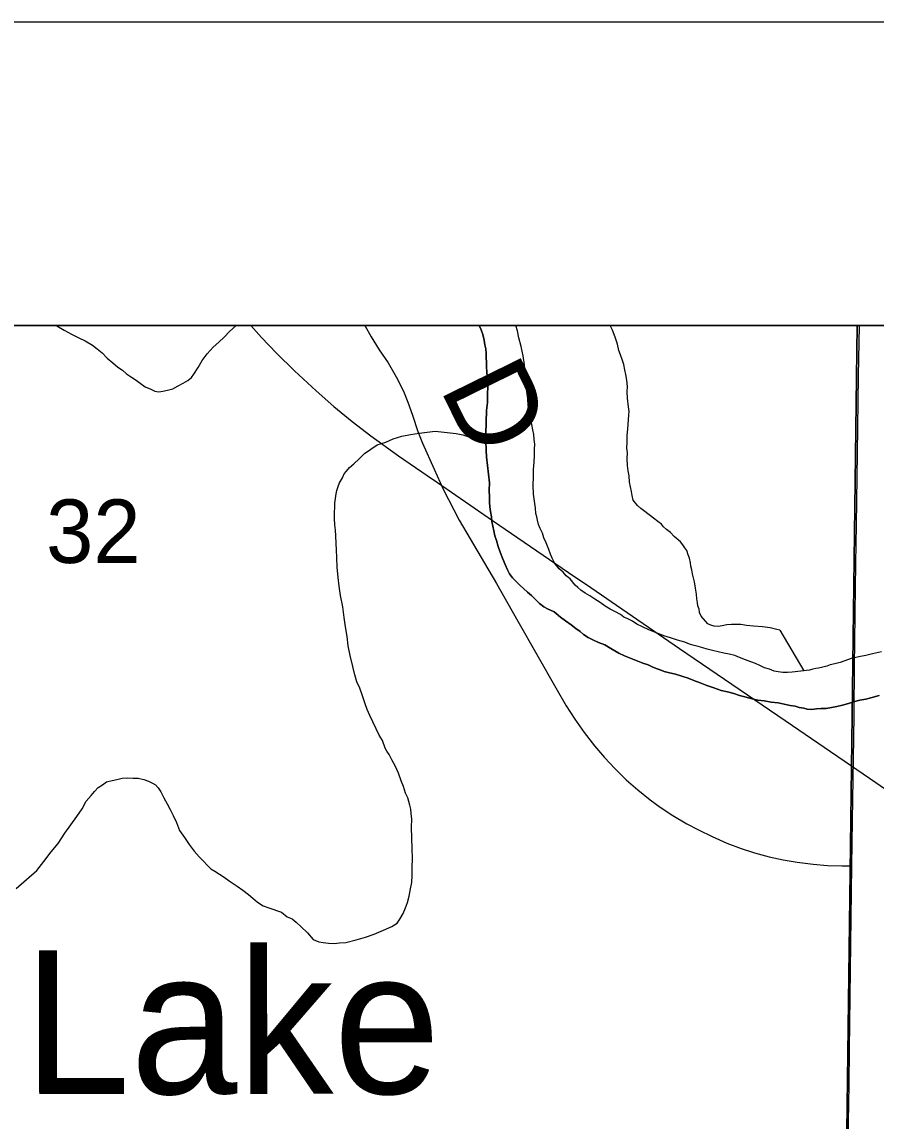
# Model space of a CAD drawing. Extents: x 2.4 to 73.1, y 4.5 to 25.6.
# Drawn here: x 46.8739 to 47.1552, y 24.643 to 25.0051 of the extents above; entities that cross this region are included whole.
import ezdxf

# ---------------------------------------------------------------- set-up
doc = ezdxf.new("R2010")
doc.units = 0
for name, color, linetype in [('GM_X_County_Road', 7, 'Continuous'), ('GM_X_County_Road_Text', 7, 'Continuous'), ('GM_X_Interchange_Ramps', 7, 'Continuous'), ('GM_X_Major_River', 7, 'Continuous'), ('GM_X_Minor_Lake_Text', 7, 'Continuous'), ('GM_X_Minor_River', 7, 'Continuous'), ('GM_X_Section_Text', 7, 'Continuous'), ('GM_X_State_Route', 7, 'Continuous'), ('GM_X_US_Shield', 7, 'Continuous'), ('SH_Cut_Line', 7, 'Continuous'), ('SH_Data', 7, 'Continuous')]:
    doc.layers.add(name, color=color, linetype=linetype)

msp = doc.modelspace()

# ---------------------------------------------------------------- linework, layer by layer
at = {"layer": 'GM_X_County_Road'}
for points in [[(46.98681, 24.90511), (46.98888, 24.9014), (46.99156, 24.89708), (46.99455, 24.89276), (46.99716, 24.88821), (46.99955, 24.88352), (47.00097, 24.87987), (47.00254, 24.87562), (47.00426, 24.87014), (47.00581, 24.86633), (47.00962, 24.85779), (47.0126, 24.85119), (47.01794, 24.84099), (47.02154, 24.83481), (47.02628, 24.82679), (47.03019, 24.82008), (47.03728, 24.80767), (47.04969, 24.78575), (47.05317, 24.77984), (47.05602, 24.77538), (47.05907, 24.77103), (47.06249, 24.76658), (47.06573, 24.76277), (47.06915, 24.75913), (47.07295, 24.75544), (47.07671, 24.75214), (47.08085, 24.74882), (47.08413, 24.74643), (47.08831, 24.74368), (47.09287, 24.74097), (47.09671, 24.7389), (47.10121, 24.73672), (47.10607, 24.73459), (47.11073, 24.73281), (47.11519, 24.73136), (47.12001, 24.73004), (47.12458, 24.72902), (47.12923, 24.72824), (47.13454, 24.7276), (47.13922, 24.72724), (47.14391, 24.72704), (47.14721, 24.72706)], [(47.14822, 24.80043), (47.14836, 24.81049), (47.14857, 24.82665), (47.14878, 24.83939), (47.14908, 24.86301), (47.14941, 24.88849), (47.14971, 24.90511)], [(47.14721, 24.72706), (47.14739, 24.74212), (47.14788, 24.76916), (47.14794, 24.77693), (47.14812, 24.7934), (47.14822, 24.80043)], [(47.14541, 24.58733), (47.14542, 24.58783), (47.14544, 24.58951), (47.14562, 24.60505), (47.14611, 24.64266), (47.14631, 24.65509), (47.14644, 24.66659), (47.14701, 24.7101), (47.14721, 24.72706)]]:
    msp.add_lwpolyline(points, dxfattribs=at)
at = {"layer": 'GM_X_Interchange_Ramps'}
msp.add_lwpolyline([(48.75853, 24.90511), (46.12189, 24.90511)], dxfattribs=at)
at = {"layer": 'GM_X_Major_River'}
for points in [[(47.02446, 24.90511), (47.02513, 24.90369), (47.02566, 24.90216), (47.02618, 24.90025), (47.02634, 24.89872), (47.02668, 24.89739), (47.02683, 24.89586), (47.02681, 24.89472), (47.02695, 24.89282), (47.02691, 24.89149), (47.02706, 24.88978), (47.02719, 24.88731), (47.02732, 24.88502), (47.02726, 24.88237), (47.02719, 24.87971), (47.02693, 24.87706), (47.02674, 24.86947), (47.02669, 24.86719), (47.02679, 24.86396), (47.02693, 24.86186)], [(47.02693, 24.86186), (47.02679, 24.86396), (47.02669, 24.86719), (47.02674, 24.86947), (47.02693, 24.87706), (47.02719, 24.87971), (47.02726, 24.88237), (47.02732, 24.88502), (47.02719, 24.88731), (47.02706, 24.88978), (47.02691, 24.89149), (47.02695, 24.89282), (47.02681, 24.89472), (47.02683, 24.89586), (47.02668, 24.89739), (47.02634, 24.89872), (47.02618, 24.90025), (47.02566, 24.90216), (47.02513, 24.90369), (47.02446, 24.90511)], [(47.04265, 24.86754), (47.0425, 24.86925), (47.04216, 24.87078), (47.04182, 24.8725), (47.04149, 24.87422), (47.04098, 24.87689), (47.04065, 24.8788), (47.04052, 24.88108), (47.0402, 24.88337), (47.04007, 24.88603), (47.03976, 24.88889), (47.03947, 24.89212), (47.03897, 24.89517), (47.03829, 24.89823), (47.0376, 24.9011), (47.03709, 24.90339), (47.03656, 24.90511)], [(47.04265, 24.86754), (47.0425, 24.86925), (47.04216, 24.87078), (47.04182, 24.8725), (47.04149, 24.87422), (47.04098, 24.87689), (47.04065, 24.8788), (47.04052, 24.88108), (47.0402, 24.88337), (47.04007, 24.88603), (47.03976, 24.88889), (47.03947, 24.89212), (47.03897, 24.89517), (47.03829, 24.89823), (47.0376, 24.9011), (47.03709, 24.90339), (47.03656, 24.90511)], [(47.15695, 24.79759), (47.15408, 24.7969), (47.15179, 24.79639), (47.15007, 24.79605), (47.14855, 24.79571), (47.14702, 24.79537), (47.14491, 24.79467), (47.14338, 24.79413), (47.14165, 24.79361), (47.14013, 24.79327), (47.13898, 24.79292), (47.13764, 24.79257), (47.1363, 24.79223), (47.13535, 24.79206), (47.13439, 24.79189), (47.13325, 24.79154), (47.12753, 24.79093), (47.12601, 24.79078), (47.12449, 24.79082), (47.12298, 24.79105), (47.12165, 24.79127), (47.12015, 24.79188), (47.11845, 24.7923), (47.11695, 24.7931), (47.11545, 24.79371), (47.11394, 24.79431), (47.11225, 24.79493), (47.11018, 24.79574), (47.10867, 24.79635), (47.10678, 24.79678), (47.10509, 24.7972), (47.1032, 24.79763), (47.10131, 24.79806), (47.09961, 24.79848), (47.0981, 24.7989), (47.09659, 24.79931), (47.09527, 24.79973), (47.09376, 24.80015), (47.09226, 24.80076), (47.08981, 24.80139), (47.08755, 24.8022), (47.08528, 24.80283), (47.08284, 24.80384), (47.0804, 24.80486), (47.07833, 24.80586), (47.07645, 24.80666), (47.07496, 24.80765), (47.07346, 24.80845), (47.07214, 24.80905), (47.07102, 24.80984), (47.06915, 24.81084), (47.06765, 24.81164), (47.06597, 24.81263), (47.06429, 24.81381), (47.06261, 24.81499), (47.06092, 24.81599), (47.05943, 24.81697), (47.05793, 24.81796), (47.057, 24.81875), (47.05607, 24.81953), (47.05442, 24.82166), (47.05311, 24.82264), (47.05219, 24.82381), (47.05089, 24.82498), (47.04941, 24.82673), (47.04851, 24.82846), (47.04797, 24.8298), (47.04744, 24.83133), (47.04654, 24.83345), (47.04583, 24.83517), (47.0453, 24.83671), (47.04457, 24.83824), (47.04404, 24.83959), (47.04369, 24.84093), (47.04353, 24.84207), (47.04318, 24.84322), (47.04303, 24.84493), (47.04271, 24.84722), (47.04239, 24.84951), (47.04227, 24.85255), (47.04234, 24.8552), (47.0424, 24.85767), (47.04265, 24.86013), (47.04271, 24.86241), (47.04276, 24.86431), (47.0428, 24.86602), (47.04265, 24.86754)], [(47.15695, 24.79759), (47.15408, 24.7969), (47.15179, 24.79639), (47.15007, 24.79605), (47.14855, 24.79571), (47.14702, 24.79537), (47.14491, 24.79467), (47.14338, 24.79413), (47.14165, 24.79361), (47.14013, 24.79327), (47.13898, 24.79292), (47.13764, 24.79257), (47.1363, 24.79223), (47.13535, 24.79206), (47.13439, 24.79189), (47.13325, 24.79154), (47.12753, 24.79093), (47.12601, 24.79078), (47.12449, 24.79082), (47.12298, 24.79105), (47.12165, 24.79127), (47.12015, 24.79188), (47.11845, 24.7923), (47.11695, 24.7931), (47.11545, 24.79371), (47.11394, 24.79431), (47.11225, 24.79493), (47.11018, 24.79574), (47.10867, 24.79635), (47.10678, 24.79678), (47.10509, 24.7972), (47.1032, 24.79763), (47.10131, 24.79806), (47.09961, 24.79848), (47.0981, 24.7989), (47.09659, 24.79931), (47.09527, 24.79973), (47.09376, 24.80015), (47.09226, 24.80076), (47.08981, 24.80139), (47.08755, 24.8022), (47.08528, 24.80283), (47.08284, 24.80384), (47.0804, 24.80486), (47.07833, 24.80586), (47.07645, 24.80666), (47.07496, 24.80765), (47.07346, 24.80845), (47.07214, 24.80905), (47.07102, 24.80984), (47.06915, 24.81084), (47.06765, 24.81164), (47.06597, 24.81263), (47.06429, 24.81381), (47.06261, 24.81499), (47.06092, 24.81599), (47.05943, 24.81697), (47.05793, 24.81796), (47.057, 24.81875), (47.05607, 24.81953), (47.05442, 24.82166), (47.05311, 24.82264), (47.05219, 24.82381), (47.05089, 24.82498), (47.04941, 24.82673), (47.04851, 24.82846), (47.04797, 24.8298), (47.04744, 24.83133), (47.04654, 24.83345), (47.04583, 24.83517), (47.0453, 24.83671), (47.04457, 24.83824), (47.04404, 24.83959), (47.04369, 24.84093), (47.04353, 24.84207), (47.04318, 24.84322), (47.04303, 24.84493), (47.04271, 24.84722), (47.04239, 24.84951), (47.04227, 24.85255), (47.04234, 24.8552), (47.0424, 24.85767), (47.04265, 24.86013), (47.04271, 24.86241), (47.04276, 24.86431), (47.0428, 24.86602), (47.04265, 24.86754)], [(47.02693, 24.86186), (47.02724, 24.85901), (47.02755, 24.85615), (47.02786, 24.8533), (47.0278, 24.85083), (47.02793, 24.84854), (47.02789, 24.84684), (47.02804, 24.84531), (47.02819, 24.84379), (47.02853, 24.84207), (47.02868, 24.84055), (47.02902, 24.83902), (47.02936, 24.83749), (47.0297, 24.83578), (47.03023, 24.83424), (47.03075, 24.83233), (47.03146, 24.83041), (47.03217, 24.8285), (47.03307, 24.82638), (47.03379, 24.82466), (47.03451, 24.82331), (47.03543, 24.82196), (47.03673, 24.82078), (47.03784, 24.81961), (47.04044, 24.81727), (47.04174, 24.8161), (47.04434, 24.81356), (47.04583, 24.81238), (47.04695, 24.81179), (47.04921, 24.81078), (47.05125, 24.80902), (47.05293, 24.80783), (47.0548, 24.80646), (47.05628, 24.80528), (47.05778, 24.80429), (47.05889, 24.80331), (47.06039, 24.80233), (47.06189, 24.80153), (47.06377, 24.80072), (47.06584, 24.79991), (47.0679, 24.79872), (47.07052, 24.79713), (47.0724, 24.79632), (47.07841, 24.79389), (47.08011, 24.79328), (47.08142, 24.79267), (47.08274, 24.79207), (47.08405, 24.79166), (47.08537, 24.79106), (47.08669, 24.79083), (47.08915, 24.7902), (47.09122, 24.78958), (47.09329, 24.78895), (47.09517, 24.78815), (47.09724, 24.78733), (47.0995, 24.78652), (47.10176, 24.7857), (47.10421, 24.78488), (47.10629, 24.78444), (47.10836, 24.78382), (47.11024, 24.7832), (47.11194, 24.78278), (47.1144, 24.78215), (47.11628, 24.78172), (47.11837, 24.78148), (47.12064, 24.78104), (47.12291, 24.78079), (47.12499, 24.78036), (47.12688, 24.77993), (47.12858, 24.7797), (47.1299, 24.77929), (47.13141, 24.77906), (47.13254, 24.77865), (47.13406, 24.77861), (47.13559, 24.77876), (47.13711, 24.77891), (47.13882, 24.77887), (47.14053, 24.7792), (47.14225, 24.77954), (47.14416, 24.78006), (47.14608, 24.78058), (47.1478, 24.78111), (47.1499, 24.78162), (47.15181, 24.78196), (47.15353, 24.78248), (47.15621, 24.78317)], [(47.15621, 24.78317), (47.15353, 24.78248), (47.15181, 24.78196), (47.1499, 24.78162), (47.1478, 24.78111), (47.14608, 24.78058), (47.14416, 24.78006), (47.14225, 24.77954), (47.14053, 24.7792), (47.13882, 24.77887), (47.13711, 24.77891), (47.13559, 24.77876), (47.13406, 24.77861), (47.13254, 24.77865), (47.13141, 24.77906), (47.1299, 24.77929), (47.12858, 24.7797), (47.12688, 24.77993), (47.12499, 24.78036), (47.12291, 24.78079), (47.12064, 24.78104), (47.11837, 24.78148), (47.11628, 24.78172), (47.1144, 24.78215), (47.11194, 24.78278), (47.11024, 24.7832), (47.10836, 24.78382), (47.10629, 24.78444), (47.10421, 24.78488), (47.10176, 24.7857), (47.0995, 24.78652), (47.09724, 24.78733), (47.09517, 24.78815), (47.09329, 24.78895), (47.09122, 24.78958), (47.08915, 24.7902), (47.08669, 24.79083), (47.08537, 24.79106), (47.08405, 24.79166), (47.08274, 24.79207), (47.08142, 24.79267), (47.08011, 24.79328), (47.07841, 24.79389), (47.0724, 24.79632), (47.07052, 24.79713), (47.0679, 24.79872), (47.06584, 24.79991), (47.06377, 24.80072), (47.06189, 24.80153), (47.06039, 24.80233), (47.05889, 24.80331), (47.05778, 24.80429), (47.05628, 24.80528), (47.0548, 24.80646), (47.05293, 24.80783), (47.05125, 24.80902), (47.04921, 24.81078), (47.04695, 24.81179), (47.04583, 24.81238), (47.04434, 24.81356), (47.04174, 24.8161), (47.04044, 24.81727), (47.03784, 24.81961), (47.03673, 24.82078), (47.03543, 24.82196), (47.03451, 24.82331), (47.03379, 24.82466), (47.03307, 24.82638), (47.03217, 24.8285), (47.03146, 24.83041), (47.03075, 24.83233), (47.03023, 24.83424), (47.0297, 24.83578), (47.02936, 24.83749), (47.02902, 24.83902), (47.02868, 24.84055), (47.02853, 24.84207), (47.02819, 24.84379), (47.02804, 24.84531), (47.02789, 24.84684), (47.02793, 24.84854), (47.0278, 24.85083), (47.02786, 24.8533), (47.02755, 24.85615), (47.02724, 24.85901), (47.02693, 24.86186)]]:
    msp.add_lwpolyline(points, dxfattribs=at)
at = {"layer": 'GM_X_Minor_River'}
for points in [[(46.88518, 24.90511), (46.88536, 24.90501), (46.8878, 24.90362), (46.89023, 24.90223), (46.89267, 24.90103), (46.89473, 24.90002), (46.89717, 24.89863), (46.89866, 24.89745), (46.90033, 24.89608), (46.902, 24.89433), (46.90386, 24.89276), (46.90553, 24.89139), (46.90703, 24.8904), (46.90833, 24.88923), (46.91001, 24.88805), (46.9115, 24.88706), (46.91281, 24.88608), (46.91449, 24.8849), (46.91637, 24.88409), (46.91768, 24.88348), (46.919, 24.88326), (46.92034, 24.88342), (46.92186, 24.88376), (46.92359, 24.88428), (46.92532, 24.88519)], [(46.92532, 24.88519), (46.92705, 24.88609), (46.92859, 24.88701), (46.92976, 24.88793), (46.93054, 24.88905), (46.93193, 24.89129), (46.93332, 24.89353), (46.93489, 24.89577), (46.93685, 24.898), (46.93879, 24.89966), (46.94054, 24.90132), (46.94229, 24.90318), (46.94451, 24.90511)], [(47.12353, 24.80473), (47.12257, 24.80492), (47.1203, 24.80555), (47.11784, 24.8058), (47.11481, 24.80607), (47.11253, 24.80631), (47.11064, 24.80655), (47.10912, 24.80659), (47.1076, 24.80663), (47.10608, 24.80648), (47.10455, 24.80614), (47.10322, 24.80598), (47.10189, 24.80602), (47.10076, 24.80643), (47.09982, 24.80683), (47.0976, 24.80936), (47.09706, 24.81051), (47.0969, 24.81165), (47.09655, 24.8128), (47.09638, 24.81375), (47.09623, 24.81509), (47.09608, 24.81661), (47.09574, 24.81852), (47.09542, 24.82062), (47.09507, 24.82195), (47.09472, 24.82329), (47.09457, 24.82463), (47.09422, 24.82577), (47.09405, 24.82692), (47.09371, 24.82845), (47.09336, 24.82959), (47.09283, 24.83094), (47.09228, 24.8319), (47.09154, 24.83287), (47.09081, 24.83384), (47.08876, 24.8356), (47.08747, 24.83696), (47.08616, 24.83794), (47.08523, 24.83873), (47.0845, 24.8397), (47.08338, 24.84048), (47.08189, 24.84166), (47.08096, 24.84244), (47.08002, 24.84304), (47.07909, 24.84382), (47.07779, 24.8448), (47.07667, 24.84578), (47.0752, 24.84753), (47.07486, 24.84906), (47.0747, 24.85039), (47.07436, 24.85192), (47.07402, 24.85345), (47.07388, 24.85554), (47.07354, 24.85726), (47.07339, 24.85897), (47.07326, 24.86125), (47.07331, 24.86315), (47.07316, 24.86467), (47.07321, 24.86657), (47.07326, 24.86885), (47.0735, 24.87093), (47.07381, 24.87567), (47.07384, 24.87681), (47.07369, 24.87833), (47.07338, 24.88119), (47.07324, 24.88328), (47.07329, 24.88499), (47.07315, 24.88708), (47.07282, 24.88899), (47.07248, 24.89052), (47.07214, 24.89224), (47.07161, 24.89396), (47.07108, 24.89549), (47.07054, 24.89684), (47.07003, 24.89894), (47.06933, 24.90124), (47.06843, 24.90354), (47.06771, 24.90489), (47.06764, 24.90511)], [(46.98131, 24.7996), (46.981, 24.80264), (46.98051, 24.80588), (46.98002, 24.80894), (46.97954, 24.81237), (46.97887, 24.81618), (46.97838, 24.81923), (46.97807, 24.82209), (46.97778, 24.82552), (46.97766, 24.82856), (46.97754, 24.83122), (46.9774, 24.83331), (46.97728, 24.83578), (46.97713, 24.83769), (46.97699, 24.8394), (46.97685, 24.84149), (46.9769, 24.84358), (46.97694, 24.8451), (46.97698, 24.84662), (46.9772, 24.84813), (46.97743, 24.84964), (46.97765, 24.85078), (46.97806, 24.8521), (46.97847, 24.85323), (46.97946, 24.85491), (46.98007, 24.85622), (46.98085, 24.85715), (46.98183, 24.85827), (46.98319, 24.85956), (46.98494, 24.86123), (46.98669, 24.86289), (46.98882, 24.86436), (46.99094, 24.86582), (46.99381, 24.8667), (46.99612, 24.86778), (46.99899, 24.86865), (47.00185, 24.86915), (47.00471, 24.86965), (47.00738, 24.86996), (47.01005, 24.87027), (47.01687, 24.86953), (47.01914, 24.86909), (47.02139, 24.86827), (47.02271, 24.86767), (47.02403, 24.86726), (47.02516, 24.86704), (47.02668, 24.867), (47.02649, 24.867)], [(47.12353, 24.80473), (47.13138, 24.79134)], [(46.89373, 24.74581), (46.89512, 24.74843), (46.89669, 24.75029), (46.89786, 24.75159), (46.89903, 24.75289), (46.90039, 24.75381), (46.90174, 24.75472), (46.90365, 24.75524), (46.90518, 24.75558), (46.9069, 24.75592), (46.9088, 24.75606), (46.91051, 24.75602), (46.91222, 24.75597), (46.91411, 24.75555), (46.91561, 24.75494), (46.91692, 24.75433), (46.91786, 24.75374), (46.91878, 24.75277), (46.9197, 24.75141), (46.9206, 24.74949), (46.92169, 24.74756), (46.92278, 24.74564), (46.92369, 24.74372), (46.92477, 24.74141), (46.92584, 24.73872), (46.92749, 24.7364), (46.92895, 24.73408), (46.93061, 24.73195), (46.93227, 24.73001), (46.93376, 24.72864), (46.93486, 24.72729), (46.93616, 24.72611), (46.93747, 24.72532), (46.93896, 24.72433), (46.94046, 24.72335), (46.94214, 24.72216), (46.94475, 24.72039), (46.94662, 24.71901), (46.94848, 24.71763), (46.94997, 24.71646), (46.95146, 24.71509), (46.95333, 24.7139), (46.95521, 24.71328), (46.95935, 24.71185), (46.96121, 24.71028), (46.96291, 24.70967), (46.96421, 24.70849), (46.96588, 24.70693), (46.96792, 24.70498), (46.96977, 24.70285), (46.97164, 24.70204), (46.97316, 24.70181), (46.97486, 24.70158), (46.97676, 24.70153), (46.97847, 24.70167), (46.98057, 24.70181), (46.98401, 24.70267), (46.98707, 24.70354), (46.98994, 24.70461), (46.99301, 24.70586), (46.99571, 24.70712), (46.99744, 24.70822), (46.99842, 24.70952), (46.99942, 24.71139), (47.00023, 24.71327), (47.00084, 24.71497), (47.00146, 24.71704), (47.0019, 24.7195), (47.00233, 24.72158), (47.00239, 24.72385), (47.00246, 24.72651), (47.00253, 24.72955), (47.00242, 24.73278), (47.00232, 24.7362), (47.00222, 24.73981), (47.00229, 24.74247), (47.00215, 24.74437), (47.00199, 24.7457), (47.00164, 24.74704), (47.00095, 24.74953), (47.00023, 24.75107), (46.99952, 24.75317), (46.99881, 24.75509), (46.99792, 24.75758), (46.99684, 24.76008), (46.99575, 24.76201), (46.99484, 24.76374), (46.99411, 24.7649), (46.99357, 24.76586), (46.99268, 24.76835), (46.99158, 24.77009), (46.98852, 24.77662), (46.98762, 24.77855), (46.98691, 24.78046), (46.98602, 24.78314), (46.98514, 24.78563), (46.98424, 24.78775), (46.98354, 24.79004), (46.98284, 24.79272), (46.98199, 24.79635), (46.98131, 24.7996)], [(46.87199, 24.71959), (46.87878, 24.72549), (46.88114, 24.72847), (46.8835, 24.73164), (46.88585, 24.73443), (46.88802, 24.73779), (46.88999, 24.74059), (46.89196, 24.74339), (46.89373, 24.74581)]]:
    msp.add_lwpolyline(points, dxfattribs=at)
at = {"layer": 'GM_X_State_Route'}
for points in [[(46.94926, 24.90511), (46.95279, 24.9012), (46.95774, 24.89603), (46.96373, 24.89013), (46.97079, 24.88355), (46.97661, 24.87839), (46.98265, 24.87347), (46.98883, 24.86873), (46.99792, 24.86217), (47.00742, 24.85564)], [(47.00742, 24.85564), (47.01073, 24.85336), (47.02891, 24.84085), (47.05604, 24.82233)], [(47.05604, 24.82233), (47.05946, 24.82), (47.09049, 24.79874), (47.12772, 24.77333), (47.15514, 24.7545), (47.18694, 24.73246), (47.18979, 24.73049), (47.20177, 24.72229), (47.22629, 24.70528), (47.25568, 24.68494), (47.2677, 24.67662), (47.28865, 24.66211), (47.30217, 24.6527), (47.31318, 24.64512), (47.329, 24.63413), (47.33975, 24.62671), (47.3722, 24.60422), (47.38698, 24.59391), (47.40467, 24.58177), (47.42476, 24.56784)]]:
    msp.add_lwpolyline(points, dxfattribs=at)
at = {"layer": 'GM_X_US_Shield'}
for points in [[(47.14898, 24.90511), (46.64974, 24.90511), (46.64463, 24.5974), (47.1449, 24.58815)], [(47.65318, 24.90511), (47.14898, 24.90511), (47.1449, 24.58815), (47.64801, 24.57884)]]:
    msp.add_lwpolyline(points, close=True, dxfattribs=at)
at = {"layer": 'SH_Cut_Line'}
msp.add_lwpolyline([(48.75853, 20.021), (48.75853, 24.90511), (41.95853, 24.90511)], dxfattribs=at)
at = {"layer": 'SH_Data'}
for p, q in [((41.85853, 25.00511), (48.85853, 25.00511)), ((41.95853, 24.90511), (48.75853, 24.90511))]:
    msp.add_line(p, q, dxfattribs=at)

# ---------------------------------------------------------------- texts
at = {"layer": 'GM_X_County_Road_Text'}
msp.add_text('D', height=0.02841, rotation=296.1904, dxfattribs=at).set_placement((47.01132, 24.88459))
at = {"layer": 'GM_X_Minor_Lake_Text'}
msp.add_text('Oxbow Lake', height=0.047373, rotation=0.0334, dxfattribs=at).set_placement((46.65963, 24.65178))
at = {"layer": 'GM_X_Section_Text'}
msp.add_text('32', height=0.020928, rotation=0, dxfattribs=at).set_placement((46.88186, 24.82687))

doc.saveas('drawing.dxf')
